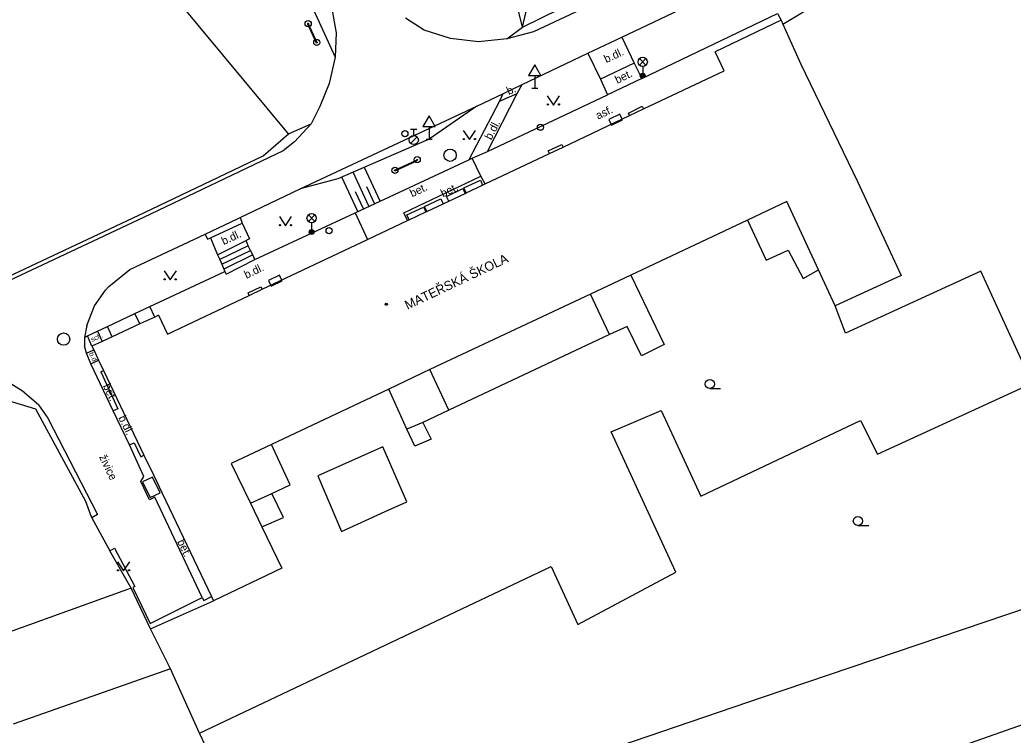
# Model space of a CAD drawing. Extents: x -595546 to -593986, y -1160845 to -1159202.
# Drawn here: x -595458.2 to -595377.5, y -1160052.8 to -1159994.7 of the extents above; entities that cross this region are included whole.
import ezdxf

# ---------------------------------------------------------------- set-up
doc = ezdxf.new("R2010")
doc.units = 0
for name, color, linetype in [('DOP - rozhrani ploch obecne', 7, 'Continuous'), ('Level 24', 7, 'Continuous'), ('Level 25', 7, 'Continuous'), ('Level 27', 7, 'Continuous'), ('Level 28', 7, 'Continuous'), ('Level 33', 7, 'Continuous'), ('Level 34', 7, 'Continuous'), ('Level 36', 7, 'Continuous'), ('Level 39', 7, 'Continuous'), ('TM - budovy zdene_ betonove - VP', 7, 'Continuous'), ('TM - chodniky - VP', 7, 'Continuous'), ('TM - dolni hrana svahu', 7, 'Continuous'), ('TM - hranice souvisleho porostu (skupiny stromu_ kere)', 7, 'Continuous'), ('TM - komunikace - VP', 7, 'Continuous'), ('TM - plot drateny_ kovovy - VP', 7, 'Continuous'), ('TM - pomocna konstrukcni linie', 7, 'Continuous'), ('TM - popis objektu', 7, 'Continuous'), ('TM - popis povrchu', 7, 'Continuous'), ('TM - poznamka', 7, 'Continuous'), ('TM - predmet maleho rozsahu (zamereny obvodem)', 7, 'Continuous'), ('TM - rozhrani mezi zpev. plochami mezi sebou - VP', 7, 'Continuous'), ('TM - rozhrani ploch obecne - VP', 7, 'Continuous'), ('TM - schody - VP', 7, 'Continuous'), ('TM - srafovani', 7, 'Continuous'), ('TM - vjezd na pozemek', 7, 'Continuous')]:
    doc.layers.add(name, color=color, linetype=linetype)

msp = doc.modelspace()

# ---------------------------------------------------------------- linework, layer by layer
at = {"layer": 'DOP - rozhrani ploch obecne'}
for points in [[(-595380.18, -1160015.12), (-595391.15, -1160020.14)], [(-595376.01, -1160024.22), (-595380.18, -1160015.12)], [(-595391.15, -1160020.14), (-595391.99, -1160017.93)], [(-595388.56, -1160029.97), (-595376.01, -1160024.22)], [(-595410.17, -1160028.17), (-595406.12, -1160026.43)], [(-595406.12, -1160026.43), (-595402.91, -1160033.38)], [(-595402.91, -1160033.38), (-595389.94, -1160027.24)], [(-595389.94, -1160027.24), (-595388.56, -1160029.97)], [(-595404.92, -1160039.54), (-595410.17, -1160028.17)], [(-595397.89, -1160049.71), (-595349.19, -1160033.22)], [(-595443.59, -1160052.61), (-595415.06, -1160039.08)], [(-595415.06, -1160039.08), (-595412.89, -1160043.8)], [(-595412.89, -1160043.8), (-595404.92, -1160039.54)], [(-595449.16, -1160040.86), (-595474.31, -1160049.91)], [(-595445.95, -1160047.41), (-595447.58, -1160044.14)], [(-595358.73, -1160045.59), (-595440.25, -1160074.28)], [(-595445.95, -1160047.41), (-595458.72, -1160051.9)], [(-595443.59, -1160052.61), (-595445.95, -1160047.41)], [(-595438.6, -1160063.58), (-595397.89, -1160049.71)], [(-595443.09, -1160053.71), (-595443.59, -1160052.61)]]:
    msp.add_lwpolyline(points, dxfattribs=at)
at = {"layer": 'Level 24'}
for points in [[(-595409.475, -1160002.376), (-595410.379, -1160002.804), (-595410.165, -1160003.256), (-595409.261, -1160002.828)], [(-595437.105, -1160015.446), (-595438.009, -1160015.874), (-595437.795, -1160016.326), (-595436.891, -1160015.898)]]:
    msp.add_lwpolyline(points, close=True, dxfattribs=at)
at = {"layer": 'Level 25'}
for centre, radius in [((-595434.78, -1159995.02), 0.25), ((-595434.78, -1159995.02), 0.0303), ((-595434.08, -1159996.55), 0.25), ((-595434.08, -1159996.55), 0.0303), ((-595425.93, -1160006.07), 0.25), ((-595425.93, -1160006.07), 0.0303), ((-595427.74, -1160006.93), 0.25), ((-595427.74, -1160006.93), 0.0303)]:
    msp.add_circle(centre, radius, dxfattribs=at)
at = {"layer": 'Level 27'}
for centre in [(-595423.26, -1160005.71), (-595454.63, -1160020.63)]:
    msp.add_circle(centre, 0.5, dxfattribs=at)
at = {"layer": 'Level 28'}
for p, q in [((-595426.46, -1160003.595), (-595425.96, -1160003.595)), ((-595426.21, -1160004.095), (-595426.21, -1160003.595)), ((-595426.468, -1160004.742), (-595425.938, -1160004.212))]:
    msp.add_line(p, q, dxfattribs=at)
for centre, radius in [((-595426.93, -1160003.95), 0.25), ((-595415.92, -1160003.43), 0.25), ((-595426.21, -1160004.47), 0.375), ((-595433.08, -1160011.83), 0.25)]:
    msp.add_circle(centre, radius, dxfattribs=at)
at = {"layer": 'Level 33'}
for p, q in [((-595407.885, -1159998.39), (-595407.355, -1159997.86)), ((-595407.885, -1159997.86), (-595407.355, -1159998.39)), ((-595407.62, -1159998.5), (-595407.62, -1159999.25)), ((-595434.765, -1160011.08), (-595434.235, -1160010.55)), ((-595434.765, -1160010.55), (-595434.235, -1160011.08)), ((-595434.5, -1160011.19), (-595434.5, -1160011.94))]:
    msp.add_line(p, q, dxfattribs=at)
for centre, radius in [((-595407.62, -1159998.125), 0.375), ((-595407.62, -1159999.25), 0.2), ((-595407.62, -1159999.25), 0.145), ((-595407.62, -1159999.25), 0.0876), ((-595434.5, -1160010.815), 0.375), ((-595434.5, -1160011.94), 0.2), ((-595434.5, -1160011.94), 0.145), ((-595434.5, -1160011.94), 0.0876)]:
    msp.add_circle(centre, radius, dxfattribs=at)
at = {"layer": 'Level 34'}
for p, q in [((-595416.38, -1159999.232), (-595416.38, -1160000.25)), ((-595416.63, -1160000.25), (-595416.13, -1160000.25)), ((-595424.96, -1160003.372), (-595424.96, -1160004.39)), ((-595425.21, -1160004.39), (-595424.71, -1160004.39))]:
    msp.add_line(p, q, dxfattribs=at)
for points in [[(-595416.88, -1159999.232), (-595415.88, -1159999.232), (-595416.38, -1159998.366)], [(-595425.46, -1160003.372), (-595424.46, -1160003.372), (-595424.96, -1160002.506)]]:
    msp.add_lwpolyline(points, close=True, dxfattribs=at)
at = {"layer": 'Level 36'}
for p, q in [((-595402.17, -1160024.655), (-595401.295, -1160024.655)), ((-595390.15, -1160035.775), (-595389.275, -1160035.775))]:
    msp.add_line(p, q, dxfattribs=at)
for points in [[(-595415.37, -1160000.88), (-595414.87, -1160001.63), (-595414.37, -1160000.88)], [(-595422.19, -1160003.69), (-595421.69, -1160004.44), (-595421.19, -1160003.69)], [(-595437.12, -1160010.68), (-595436.62, -1160011.43), (-595436.12, -1160010.68)], [(-595446.48, -1160015.08), (-595445.98, -1160015.83), (-595445.48, -1160015.08)], [(-595450.27, -1160038.7), (-595449.77, -1160039.45), (-595449.27, -1160038.7)]]:
    msp.add_lwpolyline(points, dxfattribs=at)
for centre, radius in [((-595415.32, -1160001.58), 0.05), ((-595414.421, -1160001.58), 0.05), ((-595422.14, -1160004.39), 0.05), ((-595421.241, -1160004.39), 0.05), ((-595437.07, -1160011.38), 0.05), ((-595436.171, -1160011.38), 0.05), ((-595446.43, -1160015.78), 0.05), ((-595445.531, -1160015.78), 0.05), ((-595402.17, -1160024.28), 0.375), ((-595390.15, -1160035.4), 0.375), ((-595450.22, -1160039.4), 0.05), ((-595449.321, -1160039.4), 0.05)]:
    msp.add_circle(centre, radius, dxfattribs=at)
at = {"layer": 'Level 39'}
for radius in [0.09, 0.0398]:
    msp.add_circle((-595428.44, -1160017.8), radius, dxfattribs=at)
at = {"layer": 'TM - budovy zdene_ betonove - VP'}
for points in [[(-595396.39, -1159994.74), (-595401.73, -1159997.3)], [(-595396.39, -1159994.74), (-595396.24, -1159995.06)], [(-595396.24, -1159995.06), (-595394.79, -1159998.3)], [(-595401, -1159998.84), (-595401.73, -1159997.3)], [(-595407.55, -1160001.94), (-595401, -1159998.84)], [(-595394.79, -1159998.3), (-595390.19, -1160007.83)], [(-595408.69, -1160002.48), (-595407.55, -1160001.94)], [(-595414.09, -1160005.04), (-595408.69, -1160002.48)], [(-595415.2, -1160005.56), (-595414.09, -1160005.04)], [(-595420.41, -1160008.03), (-595415.2, -1160005.56)], [(-595390.19, -1160007.83), (-595386.64, -1160015.48)], [(-595421.95, -1160008.76), (-595420.62, -1160008.13)], [(-595420.62, -1160008.13), (-595420.41, -1160008.03)], [(-595423.82, -1160009.64), (-595423.37, -1160009.43)], [(-595423.37, -1160009.43), (-595422.04, -1160008.8)], [(-595422.04, -1160008.8), (-595421.95, -1160008.76)], [(-595395.91, -1160009.46), (-595399.12, -1160010.97)], [(-595393.34, -1160015.01), (-595395.91, -1160009.46)], [(-595426.59, -1160010.95), (-595425.24, -1160010.31)], [(-595425.24, -1160010.31), (-595425.15, -1160010.27)], [(-595425.15, -1160010.27), (-595423.82, -1160009.64)], [(-595429.95, -1160012.54), (-595426.72, -1160011.01)], [(-595426.72, -1160011.01), (-595426.59, -1160010.95)], [(-595399.12, -1160010.97), (-595408.59, -1160015.43)], [(-595438.52, -1160016.59), (-595429.95, -1160012.54)], [(-595391.99, -1160017.93), (-595393.34, -1160015.01)], [(-595408.59, -1160015.43), (-595411.87, -1160016.98)], [(-595386.64, -1160015.48), (-595391.99, -1160017.93)], [(-595439.58, -1160017.09), (-595438.52, -1160016.59)], [(-595446.2, -1160020.22), (-595439.58, -1160017.09)], [(-595411.87, -1160016.98), (-595424.89, -1160023.11)], [(-595447.24, -1160018.85), (-595448.44, -1160019.4)], [(-595446.92, -1160018.7), (-595447.24, -1160018.85)], [(-595446.92, -1160018.7), (-595446.2, -1160020.22)], [(-595448.44, -1160019.4), (-595450.69, -1160020.45)], [(-595451.5, -1160020.83), (-595452.33, -1160021.21)], [(-595450.69, -1160020.45), (-595451.5, -1160020.83)], [(-595452.33, -1160021.21), (-595452.19, -1160021.51)], [(-595452.19, -1160021.51), (-595451.8, -1160022.33)], [(-595451.8, -1160022.33), (-595451.39, -1160023.18)], [(-595451.39, -1160023.18), (-595448.11, -1160030.05)], [(-595424.89, -1160023.11), (-595428.24, -1160024.69)], [(-595428.24, -1160024.69), (-595437.77, -1160029.18)], [(-595437.77, -1160029.18), (-595441.04, -1160030.72)], [(-595448.11, -1160030.05), (-595447.34, -1160031.66), (-595446.63, -1160033.15), (-595442.63, -1160041.54)], [(-595441.04, -1160030.72), (-595439.47, -1160033.96)], [(-595439.47, -1160033.96), (-595438.54, -1160035.88)], [(-595438.54, -1160035.88), (-595436.91, -1160039.24)], [(-595436.91, -1160039.24), (-595442.46, -1160041.89)], [(-595442.63, -1160041.54), (-595442.46, -1160041.89)]]:
    msp.add_lwpolyline(points, dxfattribs=at)
at = {"layer": 'TM - chodniky - VP'}
for points in [[(-595438.83, -1159984.05), (-595432.59, -1159997.73)], [(-595407.7, -1159999.47), (-595396.67, -1159994.2), (-595396.39, -1159994.74)], [(-595409.32, -1159996.13), (-595408.32, -1159998.23)], [(-595412.08, -1159997.42), (-595411.05, -1159999.53)], [(-595408.32, -1159998.23), (-595407.7, -1159999.47)], [(-595411.05, -1159999.53), (-595410.47, -1160000.8)], [(-595420.22, -1160005.4), (-595417.8, -1160000.68)], [(-595417.8, -1160000.68), (-595417.4, -1159999.96)], [(-595419.24, -1160001.31), (-595421.74, -1160006.08)], [(-595420.22, -1160005.4), (-595410.47, -1160000.8)], [(-595418.98, -1160000.71), (-595419.24, -1160001.31)], [(-595430.97, -1160010.37), (-595421.74, -1160006.08)], [(-595440.3, -1160010.77), (-595440.13, -1160011.21)], [(-595439.1, -1160014.16), (-595430.97, -1160010.37)], [(-595440.13, -1160011.21), (-595439.54, -1160012.49), (-595439.82, -1160012.64)], [(-595443.13, -1160012.12), (-595442.94, -1160012.51), (-595442.7, -1160012.4)], [(-595442.7, -1160012.4), (-595442.13, -1160013.78)], [(-595439.1, -1160014.16), (-595439.28, -1160013.8), (-595439.46, -1160013.44), (-595439.64, -1160013.07), (-595439.82, -1160012.64)], [(-595442.13, -1160013.78), (-595441.96, -1160014.17), (-595441.79, -1160014.56), (-595441.62, -1160014.96), (-595441.54, -1160015.13)], [(-595447.64, -1160017.99), (-595441.54, -1160015.13)], [(-595448.84, -1160018.56), (-595447.64, -1160017.99)], [(-595451.07, -1160019.61), (-595448.84, -1160018.56)], [(-595452.69, -1160020.37), (-595451.87, -1160019.99)], [(-595451.87, -1160019.99), (-595451.07, -1160019.61)], [(-595452.94, -1160020.49), (-595452.69, -1160020.37)]]:
    msp.add_lwpolyline(points, dxfattribs=at)
at = {"layer": 'TM - dolni hrana svahu'}
msp.add_lwpolyline([(-595421.1, -1160001.71), (-595424.96, -1160004.39), (-595432.36, -1160007.62), (-595435.44, -1160008.43)], dxfattribs=at)
at = {"layer": 'TM - hranice souvisleho porostu (skupiny stromu_ kere)'}
for points in [[(-595417.39, -1159995.32), (-595416.45, -1159991.34), (-595412.57, -1159989.62), (-595411.31, -1159992.3)], [(-595418.65, -1159996.26), (-595417.39, -1159995.32)], [(-595436.37, -1160003.98), (-595434.54, -1160003.15)], [(-595427.74, -1160006.93), (-595425.93, -1160006.07)]]:
    msp.add_lwpolyline(points, dxfattribs=at)
at = {"layer": 'TM - komunikace - VP'}
for points in [[(-595404.98, -1159990.27), (-595416.49, -1159995.7)], [(-595409.32, -1159996.13), (-595403.6, -1159993.4)], [(-595432.91, -1159993.51), (-595432.51, -1159995.76), (-595432.59, -1159997.73)], [(-595423.23, -1159996.22), (-595425.36, -1159995.54), (-595426.87, -1159994.59)], [(-595416.49, -1159995.7), (-595418.65, -1159996.26)], [(-595418.65, -1159996.26), (-595420.96, -1159996.49), (-595423.23, -1159996.22)], [(-595412.08, -1159997.42), (-595409.32, -1159996.13)], [(-595417.4, -1159999.96), (-595412.08, -1159997.42)], [(-595432.59, -1159997.73), (-595433.08, -1159999.88), (-595433.84, -1160001.75)], [(-595418.98, -1160000.71), (-595417.4, -1159999.96)], [(-595421.1, -1160001.71), (-595418.98, -1160000.71)], [(-595435.44, -1160008.43), (-595421.1, -1160001.71)], [(-595433.84, -1160001.75), (-595434.54, -1160003.15)], [(-595434.54, -1160003.15), (-595435.88, -1160004.61), (-595436.81, -1160005.34), (-595448.14, -1160010.76)], [(-595440.3, -1160010.77), (-595435.44, -1160008.43)], [(-595448.14, -1160010.76), (-595461.36, -1160016.96)], [(-595443.13, -1160012.12), (-595440.46, -1160010.84), (-595440.3, -1160010.77)], [(-595451.23, -1160016.66), (-595450.97, -1160016.37), (-595449.25, -1160014.97), (-595443.13, -1160012.12)], [(-595452.75, -1160019.52), (-595452.12, -1160017.92), (-595451.23, -1160016.66)], [(-595452.75, -1160019.52), (-595452.94, -1160020.49)], [(-595452.94, -1160020.49), (-595452.93, -1160021.17)], [(-595456.67, -1160025.98), (-595457.96, -1160024.87), (-595459.64, -1160023.81), (-595461.79, -1160023.06), (-595463.66, -1160022.75), (-595465.98, -1160022.88), (-595466.88, -1160021.01)], [(-595452.78, -1160021.78), (-595452.93, -1160021.17)], [(-595452.42, -1160022.63), (-595452.78, -1160021.78)], [(-595450.62, -1160026.46), (-595452.42, -1160022.63)], [(-595456.67, -1160025.98), (-595455.92, -1160027.06), (-595451.89, -1160034.88), (-595452.33, -1160035.14)], [(-595449.29, -1160029.22), (-595450.62, -1160026.46)], [(-595448.12, -1160031.78), (-595449.29, -1160029.22)], [(-595447.22, -1160033.47), (-595447.67, -1160033.68), (-595448.36, -1160032.18), (-595448.12, -1160031.78)], [(-595443.38, -1160041.6), (-595447.22, -1160033.47)], [(-595450.88, -1160037.82), (-595450.49, -1160037.6), (-595448.84, -1160040.72), (-595449.02, -1160040.81)], [(-595449.02, -1160040.81), (-595447.62, -1160043.71)], [(-595447.62, -1160043.71), (-595443.38, -1160041.6)]]:
    msp.add_lwpolyline(points, dxfattribs=at)
at = {"layer": 'TM - plot drateny_ kovovy - VP'}
for points in [[(-595436.37, -1160003.98), (-595448.9, -1159988.88)], [(-595417.39, -1159995.32), (-595418.85, -1159989.28)], [(-595417.39, -1159995.32), (-595411.31, -1159992.3)], [(-595438.43, -1160005.74), (-595436.37, -1160003.98)], [(-595467.52, -1160019.65), (-595461.5, -1160016.66), (-595448.08, -1160010.36), (-595438.43, -1160005.74)], [(-595452.84, -1160033.82), (-595456.89, -1160026.32), (-595464.46, -1160024.02), (-595469.65, -1160022.56)], [(-595452.33, -1160035.14), (-595452.84, -1160033.82)], [(-595449.16, -1160040.86), (-595450.88, -1160037.82)], [(-595447.58, -1160044.14), (-595442.46, -1160041.89)]]:
    msp.add_lwpolyline(points, dxfattribs=at)
at = {"layer": 'TM - pomocna konstrukcni linie'}
for points in [[(-595434.78, -1159995.02), (-595434.83, -1159995.04), (-595434.13, -1159996.57), (-595434.08, -1159996.55)], [(-595427.74, -1160006.93), (-595427.72, -1160006.98), (-595425.91, -1160006.12), (-595425.93, -1160006.07)]]:
    msp.add_lwpolyline(points, dxfattribs=at)
at = {"layer": 'TM - predmet maleho rozsahu (zamereny obvodem)'}
msp.add_lwpolyline([(-595434.78, -1159995.02), (-595434.08, -1159996.55)], dxfattribs=at)
at = {"layer": 'TM - rozhrani mezi zpev. plochami mezi sebou - VP'}
for points in [[(-595408.32, -1159998.23), (-595411.05, -1159999.53)], [(-595407.7, -1159999.47), (-595410.47, -1160000.8)], [(-595419.24, -1160001.31), (-595417.8, -1160000.68)], [(-595421.47, -1160005.95), (-595420.22, -1160005.4)], [(-595421.74, -1160006.08), (-595421.47, -1160005.95)], [(-595420.75, -1160007.4), (-595421.47, -1160005.95)], [(-595426.72, -1160011.01), (-595427.02, -1160010.38), (-595420.75, -1160007.4)], [(-595420.41, -1160008.03), (-595420.75, -1160007.4)], [(-595430.97, -1160010.37), (-595429.95, -1160012.54)], [(-595442.7, -1160012.4), (-595440.13, -1160011.21)], [(-595452.78, -1160021.78), (-595452.19, -1160021.51)], [(-595452.42, -1160022.63), (-595451.8, -1160022.33)], [(-595451.62, -1160023.3), (-595451.39, -1160023.18)], [(-595451.62, -1160023.3), (-595450.22, -1160026.28), (-595450.62, -1160026.46)], [(-595449.29, -1160029.22), (-595448.91, -1160029.05), (-595448.36, -1160030.18), (-595448.11, -1160030.05)]]:
    msp.add_lwpolyline(points, dxfattribs=at)
at = {"layer": 'TM - rozhrani ploch obecne - VP'}
for points in [[(-595408.69, -1160002.48), (-595408.78, -1160002.29), (-595407.66, -1160001.73), (-595407.55, -1160001.94)], [(-595415.2, -1160005.56), (-595415.3, -1160005.36), (-595414.19, -1160004.82), (-595414.09, -1160005.04)], [(-595421.95, -1160008.76), (-595422.14, -1160008.34), (-595420.79, -1160007.74), (-595420.62, -1160008.13)], [(-595423.37, -1160009.43), (-595423.55, -1160009.06), (-595422.22, -1160008.41), (-595422.04, -1160008.8)], [(-595425.15, -1160010.27), (-595425.34, -1160009.88), (-595424.01, -1160009.24), (-595423.82, -1160009.64)], [(-595426.59, -1160010.95), (-595426.77, -1160010.55), (-595425.41, -1160009.92), (-595425.24, -1160010.31)], [(-595399.12, -1160010.97), (-595397.6, -1160014.23), (-595395.8, -1160013.41), (-595394.59, -1160015.72), (-595393.34, -1160015.01)], [(-595442.13, -1160013.78), (-595439.82, -1160012.64)], [(-595441.45, -1160015.35), (-595439.1, -1160014.16)], [(-595441.54, -1160015.13), (-595441.45, -1160015.35)], [(-595408.59, -1160015.43), (-595405.88, -1160021.06), (-595407.73, -1160021.99), (-595408.88, -1160019.6), (-595410.31, -1160020.27)], [(-595439.58, -1160017.09), (-595439.66, -1160016.88), (-595438.61, -1160016.39), (-595438.52, -1160016.59)], [(-595410.31, -1160020.27), (-595411.87, -1160016.98)], [(-595447.24, -1160018.85), (-595447.64, -1160017.99)], [(-595448.44, -1160019.4), (-595448.84, -1160018.56)], [(-595451.87, -1160019.99), (-595451.5, -1160020.83)], [(-595450.69, -1160020.45), (-595451.07, -1160019.61)], [(-595452.33, -1160021.21), (-595452.69, -1160020.37)], [(-595410.31, -1160020.27), (-595423.36, -1160026.4)], [(-595423.36, -1160026.4), (-595424.89, -1160023.11)], [(-595426.76, -1160027.93), (-595428.24, -1160024.69)], [(-595423.36, -1160026.4), (-595425.48, -1160027.39)], [(-595425.48, -1160027.39), (-595424.79, -1160028.76), (-595426.13, -1160029.33), (-595426.76, -1160027.93)], [(-595425.48, -1160027.39), (-595426.76, -1160027.93)], [(-595437.74, -1160033.16), (-595436.23, -1160032.47), (-595437.77, -1160029.18)], [(-595428.53, -1160034.64), (-595426.78, -1160033.85), (-595428.73, -1160029.37), (-595433.99, -1160031.73), (-595432.07, -1160036.26), (-595428.53, -1160034.64)], [(-595447.41, -1160031.84), (-595448.22, -1160032.23)], [(-595446.8, -1160033.1), (-595447.41, -1160031.84)], [(-595448.22, -1160032.23), (-595447.61, -1160033.49)], [(-595447.61, -1160033.49), (-595446.8, -1160033.1)], [(-595439.47, -1160033.96), (-595437.74, -1160033.16)], [(-595438.54, -1160035.88), (-595436.77, -1160035.11), (-595437.74, -1160033.16)], [(-595443.38, -1160041.6), (-595443.24, -1160041.86)], [(-595443.24, -1160041.86), (-595442.63, -1160041.54)]]:
    msp.add_lwpolyline(points, dxfattribs=at)
at = {"layer": 'TM - schody - VP'}
for points in [[(-595439.64, -1160013.07), (-595441.96, -1160014.17)], [(-595441.79, -1160014.56), (-595439.46, -1160013.44)], [(-595439.28, -1160013.8), (-595441.62, -1160014.96)]]:
    msp.add_lwpolyline(points, dxfattribs=at)
at = {"layer": 'TM - srafovani'}
for points in [[(-595429.85, -1160009.85), (-595431.14, -1160007.09)], [(-595428.94, -1160009.43), (-595430.22, -1160006.69)], [(-595430.75, -1160010.27), (-595432.05, -1160007.49)], [(-595430.3, -1160010.06), (-595430.94, -1160008.68)], [(-595429.39, -1160009.63), (-595430.03, -1160008.27)]]:
    msp.add_lwpolyline(points, dxfattribs=at)
at = {"layer": 'TM - vjezd na pozemek'}
for points in [[(-595396.24, -1159995.06), (-595393.19, -1159993.23)], [(-595452.33, -1160035.14), (-595450.88, -1160037.82)], [(-595447.58, -1160044.14), (-595449.16, -1160040.86)]]:
    msp.add_lwpolyline(points, dxfattribs=at)

# ---------------------------------------------------------------- texts
at = {"layer": 'TM - popis objektu'}
msp.add_text('MATEŘSKÁ ŠKOLA', height=0.75, rotation=25.32, dxfattribs=at).set_placement((-595426.72, -1160018.26))
at = {"layer": 'TM - popis povrchu'}
for s, height, rotation, p in [('b.dl.', 0.65, 25, (-595410.58, -1159998.23)), ('bet.', 0.65, 25.62726, (-595409.69, -1159999.91)), ('b.', 0.65, 23.62938, (-595418.5, -1160000.83)), ('asf.', 0.65, 25.0158, (-595411.25, -1160002.82)), ('b.dl.', 0.65, 62.85525, (-595419.92, -1160004.51)), ('bet.', 0.65, 25.42076, (-595426.34, -1160009.13)), ('bet.', 0.65, 25.42076, (-595423.84, -1160009.14)), ('b.dl.', 0.65, 25, (-595441.64, -1160013.01)), ('b.dl.', 0.65, 25.31456, (-595439.79, -1160015.74)), ('b.dl.', 0.4, 296, (-595452.59, -1160021.81)), ('bet.', 0.65, 295.1723, (-595451.46, -1160024.43)), ('b.dl.', 0.65, 295.72868, (-595450.21, -1160027.01)), ('živice', 0.65, 295.40713, (-595451.77, -1160030.19)), ('bet.', 0.65, 295.28252, (-595445.43, -1160037.07))]:
    msp.add_text(s, height=height, rotation=rotation, dxfattribs=at).set_placement(p)
at = {"layer": 'TM - poznamka'}
msp.add_text('sch.', height=0.4, rotation=23.74949, dxfattribs=at).set_placement((-595452.32, -1160020.87))

doc.saveas('drawing.dxf')
